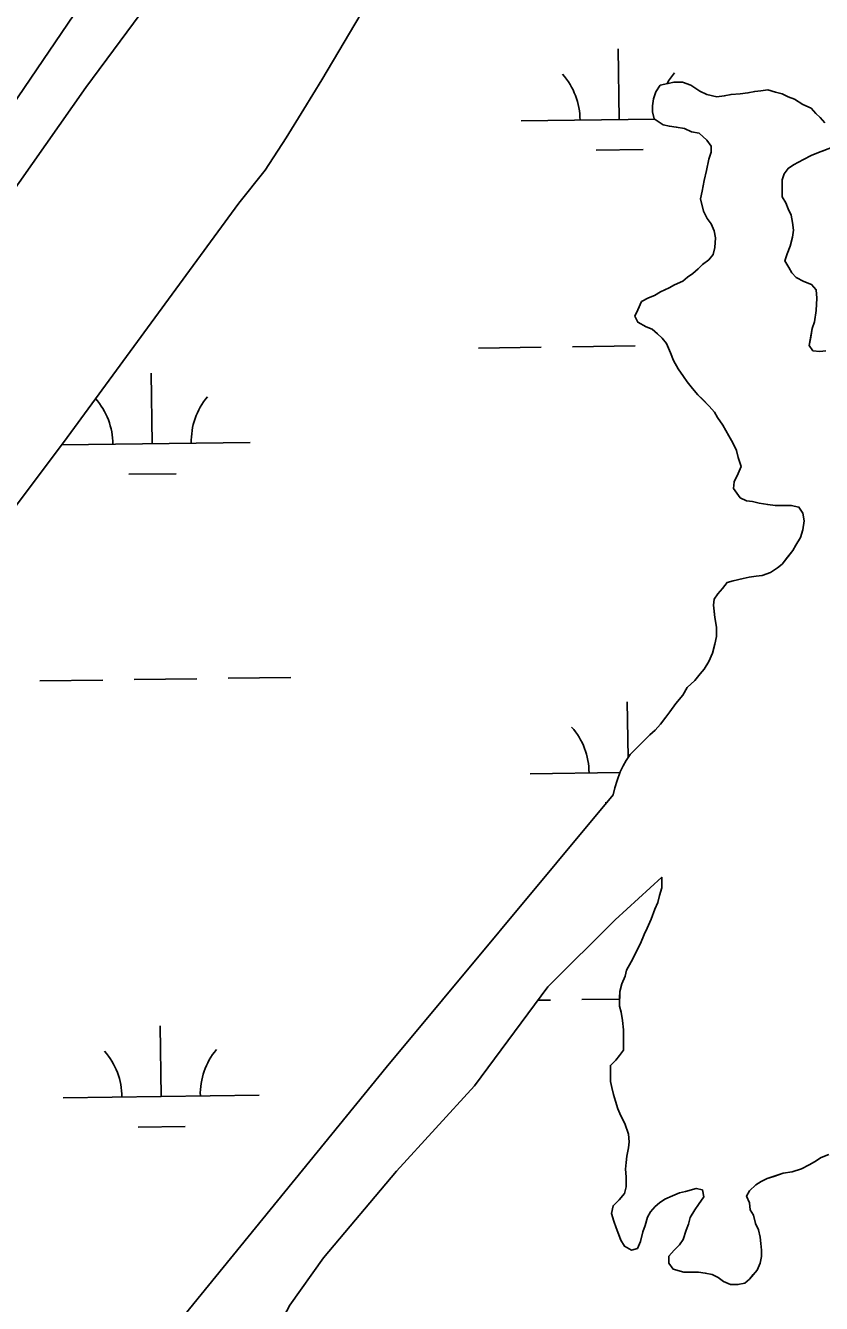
# Model space of a CAD drawing. Extents: x 3767014 to 3805179, y 361544 to 387384.
# Drawn here: x 3788908 to 3789314, y 369658 to 370310 of the extents above; entities that cross this region are included whole.
import ezdxf

# ---------------------------------------------------------------- set-up
doc = ezdxf.new("R2010")
doc.units = 0
for name, color, linetype in [('V-RIVR-EDGE', 7, 'Continuous'), ('V-RIVR-IDEN', 7, 'Continuous'), ('V-TOPO-SHOR', 7, 'Continuous'), ('V-WETL-SWMP', 7, 'Continuous')]:
    doc.layers.add(name, color=color, linetype=linetype)

msp = doc.modelspace()

# ---------------------------------------------------------------- linework, layer by layer
at = {"layer": 'V-RIVR-EDGE'}
msp.add_spline([(3785266.865, 377529.211), (3785342.8, 377494.248), (3785391.258, 377467.439), (3785439.72, 377442.249), (3785475.246, 377418.707), (3785525.316, 377389.469), (3785575.383, 377359.422), (3785621.413, 377331.811), (3785722.351, 377269.288), (3785796.661, 377231.094), (3785852.385, 377199.415), (3785928.324, 377166.069), (3785964.678, 377149.804), (3786028.506, 377124.576), (3786060.018, 377113.175), (3786092.316, 377092.068), (3786117.34, 377073.405), (3786135.083, 377053.143), (3786154.458, 377039.347), (3786176.258, 377024.735), (3786206.946, 377006.867), (3786256.211, 376979.248), (3786328.098, 376942.677), (3786374.949, 376919.917), (3786491.265, 376862.208), (3786553.467, 376833.749), (3786619.713, 376805.279), (3786729.589, 376759.718), (3786796.656, 376736.099), (3786845.136, 376718.187), (3786867.767, 376712.469), (3787003.51, 376661.992), (3787089.16, 376631.048), (3787163.496, 376603.367), (3787230.559, 376578.13), (3787257.223, 376568.359), (3787300.044, 376551.27), (3787354.992, 376532.533), (3787409.127, 376512.181), (3787544.074, 376466.558), (3787612.756, 376442.126), (3787657.197, 376425.841), (3787730.724, 376398.162), (3787781.63, 376380.244), (3787834.96, 376361.511), (3787891.524, 376341.961), (3787940, 376322.432), (3787998.976, 376297.215), (3788050.697, 376281.721), (3788117.768, 376259.719), (3788176.757, 376240.164), (3788221.198, 376223.879), (3788259.981, 376209.226), (3788406.252, 376164.383), (3788541.215, 376125.23), (3788606.67, 376104.041), (3788679.39, 376077.173), (3788748.889, 376055.974), (3788871.693, 376005.528), (3788969.454, 375966.467), (3789047.013, 375933.926), (3789119.723, 375903.014), (3789155.253, 375881.09), (3789182.716, 375867.274), (3789214.225, 375854.256), (3789257.04, 375834.74), (3789281.286, 375828.21), (3789303.105, 375821.686), (3789328.955, 375809.491), (3789367.724, 375789.177), (3789414.577, 375767.225), (3789468.708, 375745.255), (3789509.105, 375728.981), (3789555.157, 375710.266), (3789585.849, 375694.015), (3789620.578, 375675.328), (3789681.97, 375646.062), (3789753.859, 375610.3), (3789792.633, 375591.603), (3789842.712, 375566.408), (3789897.64, 375539.584), (3789938.019, 375516.03), (3789968.727, 375506.25), (3790004.289, 375497.265), (3790030.972, 375494.773), (3790047.128, 375487.455), (3790077.007, 375469.589), (3790124.633, 375433.077), (3790192.442, 375382.768), (3790252.165, 375332.478), (3790290.91, 375302.459), (3790337.741, 375271.611), (3790406.357, 375220.491), (3790469.329, 375175.855), (3790570.248, 375106.054), (3790647.751, 375050.868), (3790691.367, 375028.115), (3790744.667, 374997.251), (3790806.838, 374955.852), (3790873.863, 374915.249), (3790932, 374877.903), (3791002.231, 374825.97), (3791052.265, 374782.175), (3791082.927, 374753.793), (3791131.331, 374705.149), (3791170.05, 374664.616), (3791192.631, 374638.681), (3791220.891, 374620.01), (3791288.67, 374557.569), (3791322.577, 374533.223), (3791362.944, 374504.817), (3791396.042, 374480.473), (3791434.785, 374449.645), (3791482.407, 374411.517), (3791534.052, 374365.291), (3791646.192, 374254.216), (3791707.514, 374196.644), (3791738.968, 374161.791), (3791773.65, 374123.694), (3791803.497, 374092.888), (3791829.321, 374070.18), (3791830.912, 374059.662), (3791837.316, 374032.958), (3791849.409, 374017.562), (3791884.123, 373992.405), (3791930.977, 373971.262), (3791954.393, 373955.838), (3791993.134, 373924.202), (3792026.979, 373874.785), (3792047.912, 373836.722), (3792063.186, 373799.482), (3792086.509, 373746.857), (3792112.249, 373690.181), (3792141.261, 373648.864), (3792158.993, 373624.558), (3792177.552, 373607.528), (3792214.702, 373586.409), (3792255.083, 373563.665), (3792301.119, 373538.48), (3792346.34, 373510.871), (3792382.671, 373485.71), (3792422.225, 373455.689), (3792479.537, 373411.875), (3792548.144, 373356.711), (3792619.168, 373298.307), (3792672.431, 373252.077), (3792709.534, 373212.357), (3792750.656, 373162.113), (3792839.385, 373068.08), (3792888.572, 373008.92), (3792945.027, 372945.699), (3792999.062, 372884.91), (3793053.898, 372820.884), (3793149.89, 372720.363), (3793208.761, 372653.092), (3793261.195, 372598.777), (3793315.232, 372538.796), (3793358.792, 372493.399), (3793409.592, 372432.618), (3793462.809, 372367.787), (3793498.283, 372323.219), (3793536.997, 372280.26), (3793578.124, 372232.443), (3793604.724, 372196.792), (3793668.438, 372125.466), (3793703.128, 372090.604), (3793760.41, 372034.66), (3793806.384, 371984.404), (3793839.438, 371942.268), (3793939.427, 371823.136), (3793981.333, 371763.186), (3794029.674, 371688.662), (3794050.609, 371651.408), (3794073.177, 371620.62), (3794178.796, 371488.535), (3794237.625, 371404.28), (3794268.243, 371358.106), (3794301.293, 371314.353), (3794332.724, 371269.794), (3794395.613, 371192), (3794429.476, 371149.862), (3794472.201, 371093.953), (3794523.788, 371024.274), (3794601.175, 370922.181), (3794640.679, 370871.942), (3794687.421, 370805.509), (3794733.389, 370752.828), (3794829.339, 370635.323), (3794895.463, 370557.521), (3794959.948, 370470.826), (3795013.158, 370403.569), (3795070.394, 370329.023), (3795159.854, 370203.448), (3795225.98, 370126.454), (3795296.13, 370041.363), (3795379.18, 369940.065), (3795459.001, 369841.201), (3795508.163, 369772.337), (3795554.103, 369708.333), (3795661.315, 369566.538), (3795715.338, 369500.897), (3795762.105, 369444.169), (3795798.366, 369390.703), (3795915.247, 369234.327), (3795963.601, 369165.465), (3796028.082, 369077.153), (3796043.387, 369052.853), (3796054.672, 369037.459), (3796077.242, 369007.48), (3796148.213, 368927.239), (3796183.677, 368878.627), (3796226.382, 368814.631), (3796275.531, 368740.105), (3796314.222, 368688.25), (3796353.714, 368633.158), (3796401.268, 368567.533), (3796456.873, 368487.33), (3796513.292, 368409.551), (3796545.533, 368365.8), (3796626.113, 368246.716), (3796670.449, 368188.377), (3796704.298, 368140.578), (3796751.041, 368074.145), (3796787.308, 368023.105), (3796838.907, 367958.278), (3796844.528, 367942.09), (3796845.295, 367925.104), (3796846.094, 367921.059), (3796852.559, 367919.425), (3796863.071, 367918.59), (3796875.166, 367904.003), (3796903.398, 367874.01), (3796931.629, 367844.017), (3796952.579, 367812.424), (3796982.392, 367767.87), (3797007.371, 367730.606), (3797037.194, 367690.095), (3797062.185, 367657.684), (3797075.869, 367631.77), (3797095.223, 367609.078), (3797126.665, 367569.372), (3797156.484, 367527.244), (3797212.099, 367451.085), (3797254.808, 367388.706), (3797302.183, 367327.228)], degree=3, dxfattribs=at)
at = {"layer": 'V-TOPO-SHOR'}
for points in [[(3789241.845, 370767.672), (3789151.539, 370621.885), (3789055.148, 370484.247), (3788955.453, 370348.649), (3788852.93, 370197.8), (3788773.095, 370073.861), (3788719.54, 369995.644), (3788621.625, 369859.79), (3788598.921, 369823.468), (3788594.579, 369813.814)], [(3789285.232, 370753.373), (3789165.619, 370587.012), (3789054.171, 370433.604), (3788938.901, 370278.171), (3788797.089, 370076.499), (3788651.454, 369870.001), (3788613.095, 369818.477)], [(3789081.987, 370320.379), (3789059.258, 370281.989), (3789050.064, 370266.989), (3789041.127, 370252.498), (3789030.404, 370235.972), (3789016.881, 370219.199), (3788929.339, 370099.737), (3788828.532, 369965.538)], [(3789305.217, 370057.307), (3789304.446, 370061.194), (3789302.509, 370064.305), (3789298.626, 370065.089), (3789293.965, 370065.1), (3789290.469, 370065.106), (3789286.584, 370065.503), (3789282.312, 370066.287), (3789278.818, 370067.072), (3789275.709, 370067.465), (3789272.604, 370069.028), (3789269.116, 370073.695), (3789269.512, 370077.191), (3789271.463, 370081.461), (3789273.024, 370084.955), (3789271.48, 370089.62), (3789270.71, 370093.118), (3789268.774, 370097.007), (3789266.837, 370100.507), (3789265.291, 370103.229), (3789263.74, 370105.951), (3789261.029, 370109.842), (3789259.481, 370112.566), (3789256.767, 370115.679), (3789253.277, 370119.181), (3789250.951, 370121.518), (3789248.237, 370124.631), (3789245.523, 370128.133), (3789243.586, 370130.857), (3789240.874, 370134.748), (3789238.552, 370139.024), (3789237.006, 370142.913), (3789235.073, 370147.579), (3789232.746, 370150.303), (3789230.419, 370152.639), (3789227.706, 370154.974), (3789224.599, 370156.148), (3789220.331, 370158.486), (3789218.783, 370161.597), (3789220.343, 370164.702), (3789222.293, 370168.972), (3789225.793, 370170.907), (3789228.904, 370172.069), (3789232.017, 370174.004), (3789236.293, 370175.937), (3789239.017, 370177.488), (3789243.293, 370179.421), (3789245.63, 370181.358), (3789248.352, 370183.296), (3789251.076, 370185.622), (3789253.412, 370187.949), (3789256.523, 370190.273), (3789258.86, 370192.989), (3789259.644, 370196.485), (3789260.044, 370201.533), (3789259.274, 370205.031), (3789257.725, 370208.531), (3789255.788, 370211.255), (3789253.855, 370215.142), (3789252.313, 370221.362), (3789253.097, 370225.245), (3789254.273, 370230.682), (3789255.448, 370235.731), (3789256.626, 370241.557), (3789257.797, 370245.051), (3789257.803, 370248.158), (3789255.479, 370251.271), (3789251.6, 370254.775), (3789247.717, 370255.562), (3789244.223, 370257.12), (3789239.951, 370257.907), (3789236.455, 370258.302), (3789233.348, 370259.084), (3789228.693, 370262.203), (3789227.923, 370265.701), (3789227.927, 370268.808), (3789228.324, 370272.306), (3789229.496, 370275.8), (3789231.835, 370279.292), (3789235.722, 370280.06), (3789238.831, 370280.832), (3789243.105, 370280.824), (3789247.375, 370279.261), (3789252.032, 370276.144), (3789255.524, 370274.581), (3789260.572, 370273.408), (3789264.457, 370273.789), (3789267.955, 370274.559), (3789272.618, 370274.938), (3789276.506, 370275.319), (3789280.004, 370276.089), (3789283.112, 370276.472), (3789286.608, 370276.853), (3789290.491, 370275.679), (3789293.987, 370274.895), (3789297.092, 370273.334), (3789300.199, 370272.165), (3789304.467, 370269.437), (3789308.737, 370267.485), (3789311.062, 370264.761), (3789313.388, 370262.814)], [(3789313.388, 370262.814), (3789315.715, 370260.09)], [(3789315.688, 370246.104), (3789312.577, 370244.945), (3789308.69, 370243.396), (3789304.801, 370241.461), (3789299.744, 370238.754), (3789297.02, 370236.814), (3789295.073, 370234.101), (3789293.901, 370230.994), (3789293.895, 370227.887), (3789293.885, 370222.447), (3789295.82, 370219.334), (3789296.979, 370216.224), (3789298.528, 370213.113), (3789299.298, 370209.228), (3789299.679, 370205.341), (3789299.283, 370201.845), (3789298.11, 370197.185), (3789296.547, 370193.302), (3789295.376, 370189.808), (3789297.309, 370186.308), (3789298.86, 370183.587), (3789301.186, 370181.25), (3789305.067, 370179.3), (3789308.95, 370177.738), (3789311.274, 370175.014), (3789311.655, 370170.74), (3789311.254, 370164.526), (3789310.466, 370158.697), (3789309.292, 370155.203), (3789308.508, 370150.931), (3789307.721, 370146.659), (3789309.661, 370143.937), (3789313.155, 370143.54), (3789316.263, 370143.923)], [(3789207.816, 369917.633), (3789208.598, 369921.129), (3789209.772, 369925.012), (3789211.334, 369929.282), (3789212.895, 369932.387), (3789214.453, 369935.105), (3789216.403, 369938.21), (3789220.294, 369942.086), (3789223.798, 369945.576), (3789226.522, 369948.29), (3789229.248, 369950.616), (3789231.974, 369953.717), (3789234.7, 369957.211), (3789236.647, 369959.925), (3789239.764, 369964.193), (3789243.269, 369968.461), (3789245.607, 369972.34), (3789249.501, 369975.829), (3789252.227, 369979.319), (3789254.172, 369981.648), (3789256.513, 369985.529), (3789258.463, 369989.799), (3789259.636, 369994.458), (3789260.423, 369998.341), (3789260.431, 370003.004), (3789259.665, 370008.057), (3789259.282, 370011.166), (3789258.899, 370014.272), (3789259.294, 370017.381), (3789261.242, 370020.097), (3789263.579, 370022.81), (3789265.915, 370025.915), (3789269.024, 370026.685), (3789274.079, 370027.842), (3789277.188, 370028.612), (3789280.686, 370028.993), (3789283.792, 370029.376), (3789288.071, 370030.923), (3789291.571, 370033.245), (3789293.905, 370035.184), (3789296.633, 370038.676), (3789299.359, 370042.166), (3789300.918, 370044.884), (3789303.257, 370048.765), (3789304.43, 370052.648), (3789305.217, 370057.307)], [(3788948.748, 369614.185), (3788959.637, 369619.604), (3788968.198, 369626.58), (3788997.795, 369663.042), (3789092.042, 369778.634), (3789207.816, 369917.633)], [(3788969.646, 369559.07), (3788982.099, 369569.924), (3788997.674, 369587.764), (3789011.699, 369607.163), (3789031.96, 369636.65), (3789042.88, 369657.607), (3789060.022, 369681.663), (3789097.404, 369725.879), (3789137.119, 369769.315), (3789174.513, 369819.747), (3789208.768, 369853.871), (3789232.596, 369875.627)], [(3789213.632, 369714.433), (3789214.416, 369717.927), (3789214.427, 369722.977), (3789214.046, 369726.862), (3789214.441, 369730.358), (3789214.836, 369733.467), (3789215.621, 369737.737), (3789216.016, 369740.846), (3789215.635, 369744.733), (3789213.704, 369750.175), (3789211.768, 369754.064), (3789210.22, 369757.564), (3789209.063, 369761.451), (3789207.904, 369764.949), (3789207.134, 369768.447), (3789206.364, 369771.558), (3789206.372, 369776.219), (3789206.378, 369779.717), (3789209.104, 369782.431), (3789211.052, 369784.757), (3789212.999, 369787.473), (3789213.009, 369793.301), (3789213.02, 369797.963), (3789212.641, 369802.626), (3789211.873, 369806.9), (3789211.101, 369810.011), (3789211.109, 369814.283), (3789211.115, 369817.392), (3789212.289, 369821.275), (3789213.849, 369825.158), (3789214.633, 369828.263), (3789216.972, 369832.533), (3789219.313, 369837.19), (3789221.654, 369841.847), (3789223.604, 369846.506), (3789225.164, 369849.611), (3789227.116, 369854.268), (3789229.07, 369859.317), (3789230.63, 369862.81), (3789231.415, 369866.304), (3789232.586, 369870.187), (3789232.596, 369875.627)], [(3789317.793, 369734.43), (3789313.904, 369732.883), (3789310.404, 369730.561), (3789307.68, 369729.011)], [(3789307.68, 369729.011), (3789303.791, 369727.075), (3789299.128, 369725.531), (3789294.462, 369724.763), (3789289.797, 369723.219), (3789286.299, 369722.06), (3789283.188, 369720.511), (3789280.466, 369718.963), (3789277.351, 369715.86), (3789275.793, 369713.145), (3789277.339, 369709.645), (3789277.72, 369706.147), (3789279.27, 369703.425), (3789280.428, 369699.149), (3789281.976, 369696.038), (3789282.744, 369692.151), (3789283.127, 369689.042), (3789283.508, 369685.546), (3789283.502, 369682.437), (3789282.717, 369678.941), (3789281.157, 369675.447), (3789279.211, 369673.121), (3789277.263, 369670.794), (3789274.929, 369668.857), (3789271.431, 369668.087), (3789267.546, 369668.093), (3789264.052, 369669.653), (3789261.336, 369671.601), (3789258.231, 369673.162), (3789254.735, 369673.946), (3789251.239, 369674.341), (3789246.965, 369674.349), (3789243.858, 369674.356), (3789238.421, 369675.92), (3789236.097, 369679.033), (3789236.105, 369682.529), (3789238.831, 369685.632), (3789241.554, 369688.347), (3789243.502, 369691.061), (3789245.067, 369695.722), (3789246.236, 369698.827), (3789247.021, 369702.321), (3789249.359, 369706.204), (3789251.307, 369708.92), (3789254.035, 369712.799), (3789253.265, 369716.297), (3789250.158, 369717.081), (3789244.717, 369715.537), (3789241.606, 369714.765), (3789238.108, 369713.218), (3789234.218, 369711.672), (3789231.495, 369709.735), (3789229.16, 369707.797), (3789226.823, 369705.082), (3789225.265, 369702.364), (3789224.091, 369698.094), (3789222.92, 369694.987), (3789221.744, 369689.941), (3789220.184, 369686.447), (3789217.073, 369685.675), (3789213.581, 369687.625), (3789211.643, 369690.735), (3789210.484, 369693.846), (3789209.325, 369696.957), (3789208.166, 369700.455), (3789207.009, 369704.342), (3789207.793, 369708.227), (3789210.906, 369711.328), (3789213.632, 369714.433)]]:
    msp.add_lwpolyline(points, dxfattribs=at)
at = {"layer": 'V-WETL-SWMP'}
for p, q in [((3789210.885, 370261.744), (3789210.385, 370297.74)), ((3789160.89, 370261.05), (3789229.002, 370261.996)), ((3789199.1, 370246.148), (3789223.098, 370246.481)), ((3789139.086, 370145.304), (3789171.083, 370145.748)), ((3789187.082, 370145.971), (3789219.078, 370146.415)), ((3789235.077, 370146.637), (3789235.461, 370146.643)), ((3788972.684, 370096.558), (3788972.184, 370132.555)), ((3788926.464, 370095.916), (3789022.679, 370097.253)), ((3788960.899, 370080.962), (3788984.897, 370081.295)), ((3788915.513, 369975.682), (3788947.509, 369976.126)), ((3788963.508, 369976.349), (3788995.505, 369976.793)), ((3789011.503, 369977.015), (3789043.5, 369977.46)), ((3789215.399, 369936.612), (3789215.003, 369965.099)), ((3789165.508, 369928.408), (3789211.245, 369929.043)), ((3789203.718, 369913.506), (3789204.383, 369913.515)), ((3789169.488, 369812.97), (3789175.825, 369813.059)), ((3789191.823, 369813.281), (3789211.108, 369813.549)), ((3788977.302, 369763.916), (3788976.802, 369799.913)), ((3788927.307, 369763.222), (3789027.297, 369764.611)), ((3788965.518, 369748.32), (3788989.515, 369748.654))]:
    msp.add_line(p, q, dxfattribs=at)
for points in [[(3789081.986, 370320.379), (3789059.257, 370281.988), (3789050.064, 370266.989), (3789041.126, 370252.497), (3789030.403, 370235.973), (3789016.88, 370219.2), (3788929.339, 370099.738), (3788828.532, 369965.538)], [(3789257.803, 370248.159), (3789255.478, 370251.272), (3789251.6, 370254.776), (3789247.717, 370255.561), (3789244.223, 370257.121), (3789239.951, 370257.907), (3789236.455, 370258.302), (3789233.349, 370259.085), (3789228.693, 370262.203), (3789227.922, 370265.701), (3789227.928, 370268.809), (3789228.324, 370272.305), (3789229.496, 370275.799), (3789231.834, 370279.291), (3789235.721, 370280.06), (3789238.83, 370280.831), (3789243.104, 370280.823), (3789247.375, 370279.26), (3789252.031, 370276.143), (3789255.524, 370274.582), (3789260.572, 370273.407), (3789264.458, 370273.788), (3789267.956, 370274.558), (3789272.619, 370274.937), (3789276.505, 370275.318), (3789280.003, 370276.088), (3789283.112, 370276.471), (3789286.609, 370276.853), (3789290.492, 370275.679), (3789293.987, 370274.895), (3789297.092, 370273.335), (3789300.198, 370272.164), (3789304.466, 370269.436), (3789308.736, 370267.485), (3789311.062, 370264.761), (3789313.389, 370262.814), (3789315.715, 370260.09)], [(3789211.334, 369929.283), (3789212.894, 369932.388), (3789214.454, 369935.104), (3789216.402, 369938.209), (3789226.523, 369948.29), (3789229.248, 369950.616), (3789231.973, 369953.718), (3789234.7, 369957.21), (3789236.648, 369959.925), (3789239.764, 369964.193), (3789243.269, 369968.46), (3789245.608, 369972.34), (3789249.5, 369975.829), (3789252.226, 369979.32), (3789254.173, 369981.648), (3789256.512, 369985.528), (3789258.463, 369989.798), (3789259.637, 369994.458), (3789260.422, 369998.341), (3789260.431, 370003.004), (3789259.664, 370008.056), (3789258.899, 370014.273), (3789259.294, 370017.381), (3789261.242, 370020.096), (3789263.578, 370022.811), (3789265.915, 370025.915), (3789269.025, 370026.686), (3789274.078, 370027.842), (3789277.187, 370028.612), (3789280.685, 370028.994), (3789283.793, 370029.377), (3789288.07, 370030.922), (3789291.571, 370033.246), (3789293.906, 370035.184), (3789299.359, 370042.167), (3789300.918, 370044.883), (3789303.257, 370048.764), (3789304.43, 370052.647), (3789305.216, 370057.307), (3789304.447, 370061.194), (3789302.51, 370064.306), (3789298.627, 370065.09), (3789290.468, 370065.106), (3789286.584, 370065.503), (3789282.312, 370066.288), (3789278.817, 370067.072), (3789275.709, 370067.466), (3789272.604, 370069.027), (3789269.117, 370073.696), (3789269.512, 370077.191), (3789271.463, 370081.461), (3789273.024, 370084.955), (3789271.479, 370089.62), (3789270.709, 370093.118), (3789268.774, 370097.007), (3789266.838, 370100.507), (3789263.741, 370105.952), (3789261.029, 370109.843), (3789259.48, 370112.566), (3789256.767, 370115.679), (3789250.951, 370121.518), (3789248.237, 370124.631), (3789245.524, 370128.133), (3789243.587, 370130.857), (3789240.875, 370134.747), (3789238.553, 370139.025), (3789237.006, 370142.913), (3789235.073, 370147.579), (3789232.747, 370150.303), (3789230.42, 370152.639), (3789227.705, 370154.975), (3789224.6, 370156.147), (3789220.331, 370158.487), (3789218.783, 370161.598), (3789220.343, 370164.703), (3789222.294, 370168.972), (3789225.794, 370170.908), (3789228.904, 370172.068), (3789232.016, 370174.004), (3789236.294, 370175.938), (3789239.016, 370177.487), (3789243.294, 370179.421), (3789245.629, 370181.359), (3789248.352, 370183.296), (3789251.076, 370185.622), (3789253.412, 370187.949), (3789256.524, 370190.274), (3789258.861, 370192.989), (3789259.645, 370196.484), (3789260.043, 370201.533), (3789259.273, 370205.032), (3789257.726, 370208.531), (3789255.789, 370211.255), (3789253.854, 370215.143), (3789252.312, 370221.363), (3789253.096, 370225.246), (3789254.273, 370230.683), (3789255.448, 370235.731), (3789256.625, 370241.557), (3789257.797, 370245.051), (3789257.803, 370248.159)], [(3789318.798, 370247.263), (3789312.577, 370244.944), (3789308.689, 370243.397), (3789304.8, 370241.462), (3789299.744, 370238.753), (3789297.021, 370236.815), (3789295.073, 370234.1), (3789293.901, 370230.994), (3789293.885, 370222.447), (3789295.821, 370219.335), (3789296.98, 370216.224), (3789298.528, 370213.113), (3789299.298, 370209.227), (3789299.679, 370205.341), (3789299.283, 370201.845), (3789298.109, 370197.185), (3789296.547, 370193.303), (3789295.375, 370189.809), (3789297.31, 370186.308), (3789298.859, 370183.586), (3789301.186, 370181.25), (3789305.067, 370179.3), (3789308.949, 370177.738), (3789311.275, 370175.014), (3789311.655, 370170.74), (3789311.254, 370164.525), (3789310.466, 370158.698), (3789309.293, 370155.204), (3789307.722, 370146.66), (3789309.66, 370143.937), (3789313.155, 370143.541), (3789316.264, 370143.924)], [(3788968.198, 369626.58), (3788997.796, 369663.042), (3789092.042, 369778.634), (3789207.815, 369917.634), (3789208.599, 369921.129), (3789209.772, 369925.012), (3789211.334, 369929.283)], [(3789277.339, 369709.645), (3789277.721, 369706.147), (3789279.27, 369703.425), (3789280.427, 369699.149), (3789281.975, 369696.038), (3789282.744, 369692.151), (3789283.127, 369689.042), (3789283.508, 369685.545), (3789283.502, 369682.437), (3789282.718, 369678.942), (3789281.157, 369675.448), (3789277.263, 369670.794), (3789274.928, 369668.856), (3789271.43, 369668.086), (3789267.545, 369668.093), (3789264.052, 369669.654), (3789261.336, 369671.602), (3789258.231, 369673.162), (3789254.736, 369673.946), (3789251.24, 369674.341), (3789243.858, 369674.356), (3789238.422, 369675.92), (3789236.097, 369679.033), (3789236.104, 369682.53), (3789238.83, 369685.632), (3789241.555, 369688.347), (3789243.503, 369691.062), (3789245.066, 369695.722), (3789246.237, 369698.827), (3789247.021, 369702.322), (3789249.36, 369706.203), (3789251.308, 369708.919), (3789254.035, 369712.798), (3789253.265, 369716.297), (3789250.158, 369717.08), (3789244.716, 369715.536), (3789241.606, 369714.765), (3789238.107, 369713.218), (3789234.219, 369711.672), (3789231.495, 369709.735), (3789229.16, 369707.797), (3789226.824, 369705.082), (3789225.265, 369702.365), (3789224.091, 369698.094), (3789222.919, 369694.988), (3789221.744, 369689.94), (3789220.183, 369686.446), (3789217.073, 369685.675), (3789213.58, 369687.624), (3789211.644, 369690.736), (3789209.325, 369696.957), (3789208.166, 369700.456), (3789207.009, 369704.343), (3789207.793, 369708.227), (3789210.907, 369711.329), (3789213.633, 369714.432), (3789214.417, 369717.927), (3789214.427, 369722.977), (3789214.046, 369726.863), (3789214.441, 369730.359), (3789214.836, 369733.466), (3789215.621, 369737.738), (3789216.016, 369740.846), (3789215.635, 369744.732), (3789213.703, 369750.175), (3789211.768, 369754.063), (3789210.221, 369757.563), (3789209.063, 369761.45), (3789207.904, 369764.949), (3789207.134, 369768.447), (3789206.363, 369771.557), (3789206.379, 369779.716), (3789209.104, 369782.43), (3789211.051, 369784.757), (3789212.999, 369787.473), (3789213.02, 369797.963), (3789212.64, 369802.626), (3789211.872, 369806.901), (3789211.101, 369810.01), (3789211.115, 369817.392), (3789212.288, 369821.275), (3789213.85, 369825.157), (3789214.633, 369828.263), (3789216.972, 369832.532), (3789221.653, 369841.848), (3789223.604, 369846.506), (3789225.165, 369849.611), (3789227.116, 369854.269), (3789229.069, 369859.316), (3789230.63, 369862.81), (3789231.414, 369866.305), (3789232.587, 369870.187), (3789232.597, 369875.627), (3789208.769, 369853.87), (3789174.514, 369819.748), (3789137.118, 369769.315), (3789097.404, 369725.88), (3789060.021, 369681.662), (3789042.879, 369657.608)], [(3789317.793, 369734.43), (3789313.905, 369732.884), (3789310.404, 369730.56), (3789307.681, 369729.011), (3789303.792, 369727.076), (3789299.127, 369725.531), (3789294.463, 369724.763), (3789286.299, 369722.059), (3789283.188, 369720.512), (3789280.466, 369718.963), (3789277.352, 369715.861), (3789275.792, 369713.144), (3789277.339, 369709.645)]]:
    msp.add_lwpolyline(points, dxfattribs=at)
for centre, start, end in [((3789155.641, 370261.452), 0.024037, 41.567696), ((3789266.115, 370262.986), 140.024034, 151.210818), ((3788917.44, 370096.266), 0.024037, 41.410018), ((3789027.915, 370097.8), 140.024034, 181.567692), ((3789160.259, 369928.81), 0.024037, 41.567696), ((3788922.058, 369763.624), 0.024037, 41.567696), ((3789032.533, 369765.158), 140.024034, 181.567692)]:
    msp.add_arc(centre, 35.246, start, end, dxfattribs=at)

# ---------------------------------------------------------------- texts
at = {"layer": 'V-RIVR-IDEN'}
msp.add_text('SOCOLA CANAL NO. 2', height=83, rotation=54.942002, dxfattribs=at).set_placement((3788476.217, 369738.003))

doc.saveas('drawing.dxf')
